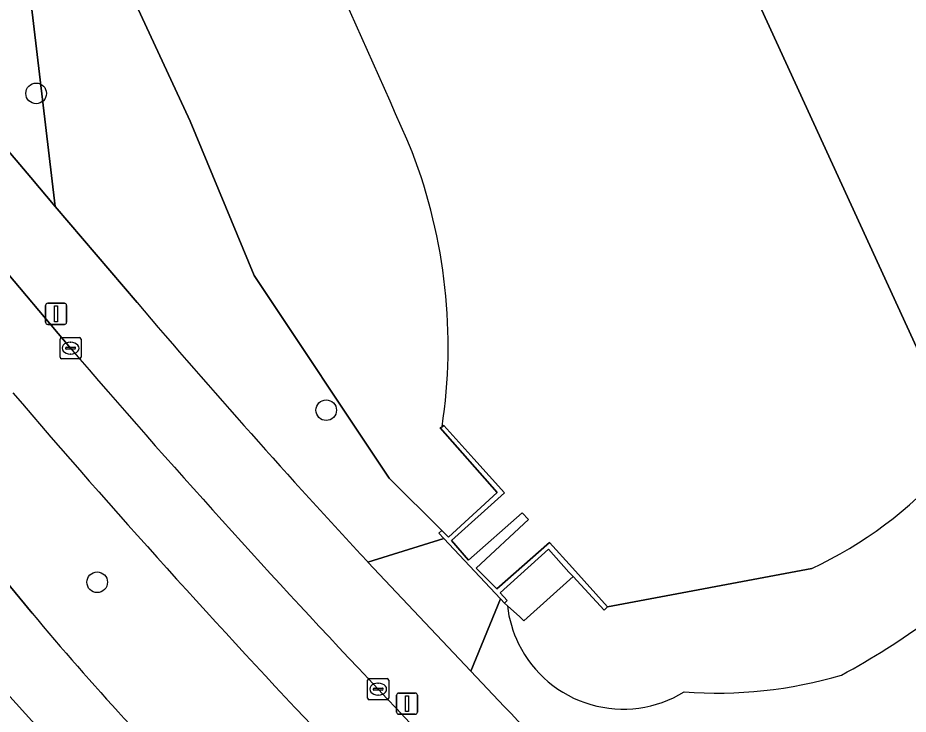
# Model space of a CAD drawing. Extents: x 159674 to 160531, y 382172 to 382904.
# Drawn here: x 159736.06 to 159778.3, y 382462.39 to 382495.4 of the extents above; entities that cross this region are included whole.
import ezdxf

# ---------------------------------------------------------------- set-up
doc = ezdxf.new("R2010")
doc.units = 0
for name, color, linetype in [('IMGEO_Berm_groen', 7, 'Continuous'), ('IMGEO_Boom', 7, 'Continuous'), ('IMGEO_Fietspad_gesloten', 7, 'Continuous'), ('IMGEO_Groenvoorziening', 7, 'Continuous'), ('IMGEO_Kolk', 7, 'Continuous'), ('IMGEO_Lichtmast', 7, 'Continuous'), ('IMGEO_Meer_plas_ven_vijver', 7, 'Continuous'), ('IMGEO_Muur', 7, 'Continuous'), ('IMGEO_Oever', 7, 'Continuous'), ('IMGEO_Rijbaan_regionaal_gesloten', 7, 'Continuous'), ('IMGEO_Voetpad_open', 7, 'Continuous')]:
    doc.layers.add(name, color=color, linetype=linetype)

msp = doc.modelspace()

# ---------------------------------------------------------------- linework, layer by layer
at = {"layer": 'IMGEO_Berm_groen'}
msp.add_lwpolyline([(159717.675, 382490.331), (159736.737, 382467.175)], dxfattribs=at)
for centre, radius, start, end in [((160055.532, 382751.077), 420.7, 220.54206, 223.55593), ((159854.893, 382566.173), 154.148, 219.95835, 224.88787)]:
    msp.add_arc(centre, radius, start, end, dxfattribs=at)
at = {"layer": 'IMGEO_Boom'}
for centre in [(159736.931, 382491.815), (159750.692, 382476.797), (159739.826, 382468.642)]:
    msp.add_circle(centre, 0.489, dxfattribs=at)
at = {"layer": 'IMGEO_Fietspad_gesloten'}
msp.add_lwpolyline([(159738.563, 382479.736), (159734.953, 382484.005), (159726.89, 382493.468), (159725.943, 382494.638), (159721.639, 382500), (159720.333, 382501.627)], dxfattribs=at)
for centre, radius, start, end in [((160063.683, 382758.662), 428.372, 220.62693, 223.53993), ((160055.532, 382751.077), 420.7, 220.54206, 223.55593), ((160156.52, 382841.203), 552.543, 223.11286, 225.17901)]:
    msp.add_arc(centre, radius, start, end, dxfattribs=at)
at = {"layer": 'IMGEO_Groenvoorziening'}
for points in [[(159734.936, 382510.752), (159731.233, 382518.883), (159728.146, 382519.23), (159728.413, 382518.679), (159731.42, 382512.522), (159731.166, 382508.938), (159725.466, 382501.271), (159725.736, 382500.938), (159726.495, 382500), (159727.869, 382498.304), (159729.753, 382495.977), (159736.673, 382487.82), (159737.831, 382486.455)], [(159762.41, 382468.917), (159762.208, 382469.116), (159761.245, 382470.213), (159758.941, 382468.146), (159759.283, 382467.783), (159759.143, 382467.647), (159759.288, 382467.521), (159759.876, 382467.009), (159760.065, 382466.814)]]:
    msp.add_lwpolyline(points, close=True, dxfattribs=at)
for points in [[(159739.531, 382500.661), (159734.936, 382510.752), (159737.831, 382486.455), (159741.717, 382481.898)], [(159752.674, 382469.59), (159756.271, 382470.712), (159756.033, 382470.966), (159756.178, 382471.088), (159753.671, 382473.573), (159747.275, 382483.181), (159744.244, 382490.492), (159739.531, 382500.661)], [(159759.288, 382467.521), (159759.143, 382467.647), (159758.953, 382467.85), (159757.559, 382464.424), (159759.14, 382462.752)]]:
    msp.add_lwpolyline(points, dxfattribs=at)
for centre, radius, start, end in [((160036.942, 382733.686), 388.014, 220.45982, 222.8933), ((159755.894, 382499.466), 40.141, 298.6514, 312.8143), ((159764.791, 382468.165), 5.541, 186.671, 206.1357), ((159764.785, 382468.162), 5.534, 206.1373, 301.5103), ((159769.227, 382484.306), 20.919, 265.7519, 286.4227), ((160188.582, 382874.104), 594.669, 223.767486, 225.20858)]:
    msp.add_arc(centre, radius, start, end, dxfattribs=at)
at = {"layer": 'IMGEO_Kolk'}
for p, q in [((159738.063, 382479.311), (159738.063, 382480.163)), ((159738.138, 382480.237), (159738.99, 382480.237)), ((159738.551, 382480.017), (159738.576, 382480.017)), ((159739.064, 382480.163), (159739.064, 382479.311)), ((159738.322, 382479.731), (159738.322, 382479.743)), ((159738.76, 382479.694), (159738.362, 382479.694)), ((159738.365, 382479.78), (159738.763, 382479.78)), ((159738.806, 382479.743), (159738.806, 382479.731)), ((159738.99, 382479.237), (159738.138, 382479.237)), ((159738.574, 382479.457), (159738.549, 382479.457)), ((159752.657, 382463.149), (159752.657, 382464.001)), ((159752.732, 382464.075), (159753.584, 382464.075)), ((159753.658, 382464.001), (159753.658, 382463.149)), ((159752.916, 382463.569), (159752.916, 382463.581)), ((159753.354, 382463.532), (159752.956, 382463.532)), ((159752.959, 382463.618), (159753.357, 382463.618)), ((159753.145, 382463.855), (159753.17, 382463.855)), ((159753.4, 382463.581), (159753.4, 382463.569)), ((159753.168, 382463.295), (159753.143, 382463.295)), ((159753.584, 382463.075), (159752.732, 382463.075))]:
    msp.add_line(p, q, dxfattribs=at)
for points in [[(159738.063, 382479.311), (159738.063, 382480.163)], [(159738.138, 382480.237), (159738.99, 382480.237)], [(159739.064, 382480.163), (159739.064, 382479.311)], [(159738.99, 382479.237), (159738.138, 382479.237)], [(159752.657, 382463.149), (159752.657, 382464.001)], [(159752.732, 382464.075), (159753.584, 382464.075)], [(159753.658, 382464.001), (159753.658, 382463.149)], [(159753.584, 382463.075), (159752.732, 382463.075)]]:
    msp.add_lwpolyline(points, dxfattribs=at)
for centre, radius, start, end in [((159738.14, 382480.161), 0.0765, 91.552, 178.448), ((159738.14, 382480.161), 0.0765, 91.552, 178.448), ((159738.988, 382480.161), 0.0765, 1.552, 88.448), ((159738.988, 382480.161), 0.0765, 1.552, 88.448), ((159738.362, 382479.74), 0.0403, 85.8775, 175.7526), ((159738.359, 382479.73), 0.0366, 178.938, 274.7102), ((159738.763, 382479.737), 0.043, 264.8664, 352.4533), ((159738.767, 382479.742), 0.0386, 1.7309, 96.639), ((159738.14, 382479.313), 0.0765, 181.552, 268.448), ((159738.14, 382479.313), 0.0765, 181.552, 268.448), ((159738.988, 382479.313), 0.0765, 271.552, 358.448), ((159738.988, 382479.313), 0.0765, 271.552, 358.448), ((159752.734, 382463.999), 0.0765, 91.552, 178.448), ((159752.734, 382463.999), 0.0765, 91.552, 178.448), ((159753.582, 382463.999), 0.0765, 1.552, 88.448), ((159753.582, 382463.999), 0.0765, 1.552, 88.448), ((159752.956, 382463.578), 0.0403, 85.8775, 175.7526), ((159752.953, 382463.568), 0.0366, 178.938, 274.7102), ((159753.357, 382463.575), 0.043, 264.8664, 352.4533), ((159753.361, 382463.58), 0.0386, 1.7309, 96.639), ((159752.734, 382463.151), 0.0765, 181.552, 268.448), ((159752.734, 382463.151), 0.0765, 181.552, 268.448), ((159753.582, 382463.151), 0.0765, 271.552, 358.448), ((159753.582, 382463.151), 0.0765, 271.552, 358.448)]:
    msp.add_arc(centre, radius, start, end, dxfattribs=at)
for centre, major_axis, ratio, start_param, end_param in [((159738.55, 382479.737), (-0.387, 0.002), 0.722429, 4.712389, 7.853982), ((159738.575, 382479.737), (-0.39, 0.002), 0.717154, 1.570796, 4.712389), ((159753.144, 382463.575), (-0.387, 0.002), 0.722429, 4.712389, 7.853982), ((159753.169, 382463.575), (-0.39, 0.002), 0.717154, 1.570796, 4.712389)]:
    msp.add_ellipse(centre, major_axis=major_axis, ratio=ratio, start_param=start_param, end_param=end_param, dxfattribs=at)
at = {"layer": 'IMGEO_Lichtmast'}
for p, q in [((159737.381, 382480.967), (159737.381, 382481.767)), ((159737.381, 382481.767), (159737.381, 382480.967)), ((159737.481, 382481.867), (159738.271, 382481.867)), ((159738.271, 382481.867), (159737.481, 382481.867)), ((159738.371, 382481.767), (159738.371, 382480.967)), ((159738.371, 382480.967), (159738.371, 382481.767)), ((159738.271, 382480.867), (159737.481, 382480.867)), ((159737.481, 382480.867), (159738.271, 382480.867)), ((159754.028, 382462.487), (159754.028, 382463.287)), ((159754.028, 382463.287), (159754.028, 382462.487)), ((159754.128, 382463.387), (159754.918, 382463.387)), ((159754.918, 382463.387), (159754.128, 382463.387)), ((159755.018, 382463.287), (159755.018, 382462.487)), ((159755.018, 382462.487), (159755.018, 382463.287)), ((159754.918, 382462.387), (159754.128, 382462.387)), ((159754.128, 382462.387), (159754.918, 382462.387))]:
    msp.add_line(p, q, dxfattribs=at)
for points in [[(159737.801, 382481.742), (159737.951, 382481.742), (159737.951, 382480.992), (159737.801, 382480.992), (159737.801, 382481.742)], [(159754.448, 382463.262), (159754.598, 382463.262), (159754.598, 382462.512), (159754.448, 382462.512), (159754.448, 382463.262)]]:
    msp.add_lwpolyline(points, dxfattribs=at)
for centre, start, end in [((159737.481, 382481.767), 90, 180), ((159737.481, 382481.767), 90, 180), ((159738.271, 382481.767), 0, 90), ((159738.271, 382481.767), 360, 90), ((159737.481, 382480.967), 180, 270), ((159737.481, 382480.967), 180, 270), ((159738.271, 382480.967), 270, 0), ((159738.271, 382480.967), 270, 0), ((159754.128, 382463.287), 90, 180), ((159754.128, 382463.287), 90, 180), ((159754.918, 382463.287), 0, 90), ((159754.918, 382463.287), 360, 90), ((159754.128, 382462.487), 180, 270), ((159754.128, 382462.487), 180, 270), ((159754.918, 382462.487), 270, 0), ((159754.918, 382462.487), 270, 0)]:
    msp.add_arc(centre, 0.1, start, end, dxfattribs=at)
at = {"layer": 'IMGEO_Meer_plas_ven_vijver'}
for points in [[(159780.904, 382474.968), (159770.282, 382498.108), (159769.097, 382500.688), (159767.006, 382503.694), (159766.882, 382503.966), (159765.655, 382506.657), (159761.341, 382515.198), (159760.513, 382518.422), (159753.28, 382532.147), (159751.363, 382536.2), (159750.666, 382538.988), (159749.533, 382541.341), (159747.105, 382544.989), (159745.136, 382554.116), (159746.21, 382557.159), (159747.284, 382561.454), (159748.179, 382572.64)], [(159813.996, 382563.915), (159811.266, 382560.694), (159809.566, 382558.456), (159807.642, 382554.877), (159803.324, 382546.555), (159799.879, 382541.23), (159797.866, 382538.098), (159796.434, 382535.996), (159794.197, 382532.998), (159791.333, 382529.508), (159788.38, 382525.123), (159785.74, 382521.096), (159784.309, 382518.501), (159782.877, 382516.488), (159781.356, 382513.893), (159779.477, 382508.926), (159776.025, 382503.433), (159774.152, 382501.08), (159772.627, 382500.296), (159770.971, 382500.121), (159769.097, 382500.688), (159770.282, 382498.108), (159780.904, 382474.968)], [(159756.189, 382476.014), (159756.274, 382476.066), (159757.695, 382474.492), (159759.146, 382472.886), (159756.636, 382470.617), (159757.445, 382469.684), (159759.989, 382471.939), (159760.29, 382471.61), (159757.813, 382469.313), (159758.78, 382468.326), (159761.283, 382470.533), (159762.376, 382469.318), (159764.035, 382467.473), (159773.732, 382469.3)]]:
    msp.add_lwpolyline(points, dxfattribs=at)
for centre, radius, start, end in [((159338.273, 382308.851), 453.806, 23.39432, 28.70914), ((159730.775, 382479.84), 25.7, 351.4388, 20.9711), ((159765.242, 382487.392), 19.985, 295.1396, 318.2336)]:
    msp.add_arc(centre, radius, start, end, dxfattribs=at)
at = {"layer": 'IMGEO_Muur'}
msp.add_lwpolyline([(159760.29, 382471.61), (159759.989, 382471.939), (159757.445, 382469.684), (159756.636, 382470.617), (159759.146, 382472.886), (159757.695, 382474.492), (159756.274, 382476.066), (159756.189, 382476.014), (159756.094, 382475.955), (159758.806, 382472.895), (159756.487, 382470.779), (159756.178, 382471.088), (159756.033, 382470.966), (159756.271, 382470.712), (159758.953, 382467.85), (159759.143, 382467.647), (159759.283, 382467.783), (159758.941, 382468.146), (159761.245, 382470.213), (159762.208, 382469.116), (159762.41, 382468.917), (159763.875, 382467.322), (159764.035, 382467.473), (159762.376, 382469.318), (159761.283, 382470.533), (159758.78, 382468.326), (159757.813, 382469.313)], close=True, dxfattribs=at)
at = {"layer": 'IMGEO_Oever'}
for points in [[(159721.308, 382559.62), (159720.176, 382556.173), (159719.981, 382555.58), (159718.425, 382554.807), (159718.273, 382555.125), (159713.917, 382553.335), (159711.904, 382552.508), (159728.146, 382519.23), (159731.233, 382518.883), (159734.936, 382510.752), (159739.531, 382500.661), (159744.244, 382490.492), (159747.275, 382483.181), (159753.671, 382473.573), (159756.178, 382471.088), (159756.487, 382470.779), (159758.806, 382472.895), (159756.094, 382475.955), (159756.189, 382476.014)], [(159773.732, 382469.3), (159764.035, 382467.473), (159763.875, 382467.322), (159762.41, 382468.917), (159760.065, 382466.814), (159759.876, 382467.009), (159759.288, 382467.521)]]:
    msp.add_lwpolyline(points, dxfattribs=at)
for centre, radius, start, end in [((159338.273, 382308.851), 453.806, 23.39432, 28.70914), ((159730.775, 382479.84), 25.7, 351.4388, 20.9711), ((159765.242, 382487.392), 19.985, 295.1396, 318.2336), ((159755.894, 382499.466), 40.141, 298.6514, 312.8143), ((159764.791, 382468.165), 5.541, 186.671, 206.1357), ((159764.785, 382468.162), 5.534, 206.1373, 301.5103), ((159769.227, 382484.306), 20.919, 265.7519, 286.4227)]:
    msp.add_arc(centre, radius, start, end, dxfattribs=at)
at = {"layer": 'IMGEO_Rijbaan_regionaal_gesloten'}
for points in [[(159736.737, 382467.175), (159717.675, 382490.331), (159714.806, 382488.146), (159720.032, 382481.762), (159725.08, 382475.578), (159727.647, 382472.486), (159730.258, 382469.43), (159735.544, 382463.388), (159740.853, 382457.506), (159746.395, 382451.682), (159752.033, 382445.952), (159757.672, 382440.221), (159760.512, 382437.405), (159766.172, 382431.66), (159769.039, 382428.789), (159771.901, 382425.971), (159774.783, 382423.176), (159777.618, 382420.427), (159780.579, 382417.615)], [(159780.579, 382417.615), (159777.618, 382420.427), (159774.783, 382423.176), (159771.901, 382425.971), (159769.039, 382428.789), (159766.172, 382431.66), (159760.512, 382437.405), (159757.672, 382440.221), (159752.033, 382445.952), (159746.395, 382451.682), (159740.853, 382457.506), (159735.544, 382463.388), (159730.258, 382469.43), (159727.647, 382472.486), (159725.08, 382475.578), (159720.032, 382481.762), (159714.806, 382488.146)]]:
    msp.add_lwpolyline(points, dxfattribs=at)
msp.add_arc((159854.893, 382566.173), 154.148, 219.95835, 224.88787, dxfattribs=at)
at = {"layer": 'IMGEO_Voetpad_open'}
for points in [[(159741.717, 382481.898), (159737.831, 382486.455), (159736.673, 382487.82), (159729.753, 382495.977), (159727.869, 382498.304), (159726.495, 382500), (159725.736, 382500.938), (159725.466, 382501.271), (159723.64, 382503.526), (159723.438, 382503.776)], [(159720.333, 382501.627), (159721.639, 382500), (159725.943, 382494.638), (159726.89, 382493.468), (159734.953, 382484.005), (159738.563, 382479.736)], [(159759.14, 382462.752), (159757.559, 382464.424), (159752.674, 382469.59)]]:
    msp.add_lwpolyline(points, dxfattribs=at)
msp.add_lwpolyline([(159756.271, 382470.712), (159752.674, 382469.59), (159757.559, 382464.424), (159758.953, 382467.85)], close=True, dxfattribs=at)
for centre, radius, start, end in [((160036.942, 382733.686), 388.014, 220.45982, 222.8933), ((160063.683, 382758.662), 428.372, 220.62693, 223.53993), ((160156.52, 382841.203), 552.543, 223.11286, 225.17901), ((160188.582, 382874.104), 594.669, 223.767486, 225.20858)]:
    msp.add_arc(centre, radius, start, end, dxfattribs=at)

doc.saveas('drawing.dxf')
